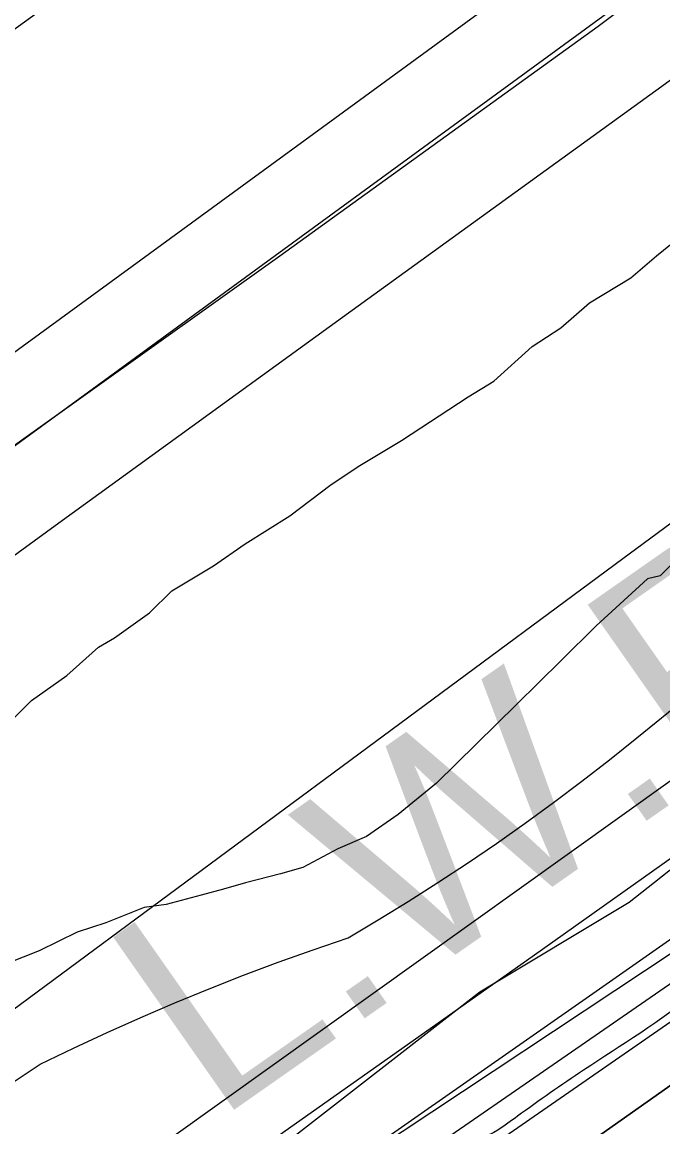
# Model space of a CAD drawing. Extents: x 3324104 to 3361979, y 612876 to 638273.
# Drawn here: x 3349284.1 to 3349536.5, y 618495.8 to 618930.8 of the extents above; entities that cross this region are included whole.
import ezdxf

# ---------------------------------------------------------------- set-up
doc = ezdxf.new("R2010")
doc.units = 0
for name, color, linetype in [('V-FLOD-BASE', 7, 'Continuous'), ('V-LEVE-TOET', 7, 'Continuous'), ('V-RIVR-EDGE', 7, 'Continuous'), ('V-RRAP-FSHR', 7, 'Continuous'), ('V-RRAP-RVMT', 7, 'Continuous'), ('V-SITE-VEGE', 7, 'Continuous'), ('V-SURV-LINE', 7, 'Continuous'), ('V-TOPO-DPTH', 7, 'Continuous'), ('V-TOPO-MAJR', 7, 'Continuous'), ('V-TOPO-MINR', 7, 'Continuous'), ('V-TOPO-WATR', 7, 'Continuous'), ('V-TOPO-WATR-IDEN', 7, 'Continuous'), ('V-WETL-SWMP', 7, 'Continuous')]:
    doc.layers.add(name, color=color, linetype=linetype)

msp = doc.modelspace()

# ---------------------------------------------------------------- linework, layer by layer
at = {"layer": 'V-FLOD-BASE'}
msp.add_lwpolyline([(3348883.1, 618472.92), (3348883.12, 618475.55), (3348934.59, 618511.86), (3349016, 618572.42), (3349097.4, 618631.67), (3349177.48, 618690.06), (3349285.71, 618767.45), (3349385.57, 618838.8), (3349510.96, 618929.18), (3349618.34, 619009.64), (3349712.94, 619079.28), (3349806.23, 619148.93), (3349825.62, 619167.14), (3349893.52, 619233.5), (3349979.47, 619313.7), (3350058.81, 619388.71), (3350151.38, 619477.61), (3350227.2, 619549.59), (3350310.43, 619618.89), (3350383.11, 619682.14), (3350523.13, 619796.89), (3350632.77, 619886.53)], dxfattribs=at)
at = {"layer": 'V-LEVE-TOET'}
for points in [[(3348583.07, 618418.79), (3348740.16, 618535.58), (3348880.1, 618640.27), (3349025.28, 618744.48), (3349189.82, 618862.09), (3349345.12, 618974.53), (3349489, 619079.19), (3349638.66, 619195.6), (3349770.31, 619303.42), (3349891.52, 619417.89), (3350018.87, 619534.49), (3350140.11, 619652.45), (3350258.18, 619756.89), (3350379.28, 619857.36), (3350520.65, 619976.9), (3350648.31, 620077.32), (3350795.39, 620200.32), (3350936.31, 620318.12), (3351054.34, 620417.75), (3351208.92, 620547.68), (3351347.63, 620662.88), (3351486.33, 620777.2), (3351647.9, 620905.33), (3351742.46, 620970.59)], [(3348938.21, 618472.91), (3349009.05, 618524.37), (3349096.15, 618586.63), (3349190.74, 618654.96), (3349298.54, 618733.67), (3349410.29, 618814.54), (3349537.44, 618906.65), (3349677.81, 619010.02), (3349797.92, 619097.38), (3349853.88, 619147.65), (3349909.41, 619198.8), (3349994.46, 619277.7), (3350077.75, 619354.43), (3350179.59, 619453.75), (3350259.37, 619528.32), (3350360.19, 619610.15), (3350427.12, 619665.14), (3350503.77, 619731.86), (3350567.63, 619786.44)]]:
    msp.add_lwpolyline(points, dxfattribs=at)
at = {"layer": 'V-RIVR-EDGE'}
msp.add_spline([(3356051.95, 622889.63), (3356029.15, 622881.43), (3356012.46, 622875.66), (3355994.6, 622867.17), (3355977.52, 622859.07), (3355958.5, 622850.97), (3355948.4, 622843.24), (3355934.03, 622834.75), (3355904.12, 622817.76), (3355878.1, 622802.31), (3355856.74, 622790.34), (3355829.95, 622776.44), (3355805.11, 622765.65), (3355764.72, 622744.81), (3355744.14, 622733.61), (3355694.06, 622710.85), (3355668.43, 622698.12), (3355641.64, 622685), (3355605.15, 622669.19), (3355569.44, 622657.26), (3355539.17, 622646.47), (3355510.83, 622636.85), (3355482.11, 622628.39), (3355461.93, 622623.01), (3355442.52, 622614.14), (3355422.73, 622607.21), (3355409.53, 622603.36), (3355388.97, 622597.59), (3355371.88, 622589.49), (3355348.98, 622581.02), (3355297.71, 622547.02), (3355260.04, 622525.78), (3355211.1, 622494.49), (3355190.13, 622484.46), (3355184.7, 622482.92), (3355179.26, 622477.89), (3355174.21, 622475.58), (3355160.62, 622470.96), (3355143.54, 622463.63), (3355133.06, 622457.07), (3355125.67, 622450.49), (3355113.25, 622443.93), (3355096.93, 622433.11), (3355081.02, 622426.95), (3355064.32, 622419.23), (3355056.95, 622418.86), (3355048.8, 622414.62), (3355041.8, 622406.88), (3355036.76, 622406.5), (3355031.32, 622405.74), (3355027.05, 622404.2), (3355017.34, 622396.08), (3355010.74, 622394.93), (3355001.42, 622388.36), (3354988.6, 622379.09), (3354972.29, 622369.43), (3354947.44, 622356.31), (3354937.73, 622351.68), (3354926.08, 622343.56), (3354903.15, 622326.56), (3354891.11, 622318.06), (3354883.33, 622307.22), (3354879.44, 622304.12), (3354875.17, 622302.58), (3354867.8, 622299.11), (3354853.03, 622288.29), (3354842.54, 622279.01), (3354826.61, 622267.41), (3354807.2, 622259.71), (3354793.23, 622255.47), (3354765.68, 622249.73), (3354748.61, 622245.5), (3354734.63, 622239.33), (3354712.11, 622227.37), (3354697.74, 622218.87), (3354685.31, 622209.98), (3354640.65, 622184.5), (3354622.01, 622176.01), (3354616.19, 622175.25), (3354603.38, 622167.52), (3354578.92, 622157.11), (3354554.46, 622147.48), (3354537.39, 622142.87), (3354530.78, 622137.84), (3354500.11, 622122.79), (3354463.61, 622102.33), (3354417.79, 622078.79), (3354386.33, 622060.64), (3354340.11, 622032.44), (3354321.08, 622021.25), (3354284.96, 621998.84), (3354257, 621982.24), (3354217, 621958.68), (3354194.08, 621942.84), (3354176.99, 621931.63), (3354157.57, 621921.98), (3354141.64, 621910.39), (3354135.42, 621904.2), (3354130.36, 621897.62), (3354120.65, 621891.05), (3354103.96, 621882.95), (3354075.58, 621856.65), (3354044.89, 621835.39), (3354013.04, 621812.21), (3353971.47, 621781.67), (3353947.77, 621763.5), (3353941.17, 621763.52), (3353935.35, 621762.76), (3353929.53, 621760.06), (3353924.87, 621756.58), (3353920.59, 621751.55), (3353917.08, 621742.64), (3353910.48, 621741.49), (3353904.66, 621738.4), (3353893.78, 621731.06), (3353879.8, 621721.4), (3353866.19, 621708.64), (3353854.92, 621697.42), (3353843.26, 621687.75), (3353839.77, 621688.54), (3353831.23, 621686.23), (3353823.08, 621681.21), (3353818.03, 621677.34), (3353800.94, 621666.14), (3353790.85, 621663.06), (3353781.91, 621654.94), (3353777.63, 621651.85), (3353776.07, 621648.75), (3353775.67, 621643.71), (3353772.18, 621641), (3353755.87, 621632.13), (3353735.68, 621622.09), (3353718.58, 621608.17), (3353704.21, 621600.45), (3353694.12, 621596.6), (3353683.64, 621592.36), (3353671.21, 621584.25), (3353642.07, 621562.99), (3353598.95, 621534.01), (3353578.37, 621522.43), (3353556.23, 621507.75), (3353547.68, 621501.95), (3353525.93, 621489.21), (3353513.12, 621481.09), (3353497.18, 621468.34), (3353476.98, 621450.94), (3353453.28, 621436.65), (3353435.8, 621424.67), (3353404.72, 621401.09), (3353378.3, 621380.21), (3353361.59, 621368.62), (3353339.46, 621355.1), (3353319.65, 621342.35), (3353299.45, 621329.99), (3353283.54, 621324.6), (3353273.05, 621317.65), (3353254.77, 621295.98), (3353236.88, 621275.47), (3353219.39, 621258.83), (3353195.69, 621241.44), (3353168.49, 621221.34), (3353137.81, 621201.64), (3353112.17, 621185.03), (3353065.55, 621151.79), (3353022.05, 621122.82), (3352993.29, 621100.39), (3352956, 621073.34), (3352907.05, 621037.78), (3352853.8, 620991.77), (3352787.76, 620942.29), (3352749.68, 620913.3), (3352736.85, 620900.92), (3352733.34, 620892.79), (3352728.67, 620886.59), (3352718.96, 620881.19), (3352691.78, 620864.58), (3352660.31, 620841.78), (3352640.5, 620828.25), (3352623.39, 620811.23), (3352605.12, 620792.27), (3352593.46, 620783), (3352582.59, 620778.76), (3352566.29, 620771.43), (3352548.04, 620764.49), (3352522.41, 620750.98), (3352494.45, 620735.54), (3352482.41, 620727.04), (3352479.3, 620723.17), (3352476.96, 620717.36), (3352470.74, 620711.94), (3352455.99, 620707.33), (3352443.18, 620700.38), (3352419.1, 620685.7), (3352392.3, 620669.09), (3352362.78, 620650.94), (3352339.08, 620634.32), (3352315.38, 620615.38), (3352284.68, 620590.63), (3352258.65, 620571.31), (3352228.74, 620550.05), (3352193.39, 620527.65), (3352156.88, 620504.86), (3352131.63, 620487.47), (3352093.95, 620462.36), (3352049.28, 620432.99), (3351990.23, 620391.26), (3351936.63, 620357.26), (3351851.55, 620293.87), (3351833.29, 620281.51), (3351816.98, 620273.79), (3351794.06, 620257.95), (3351767.65, 620240.95), (3351719.86, 620206.17), (3351680.63, 620177.57), (3351657.32, 620160.56), (3351637.11, 620145.87), (3351623.13, 620135.44), (3351603.32, 620124.24), (3351588.57, 620120.01), (3351567.22, 620109.59), (3351552.08, 620103.43), (3351538.1, 620096.48), (3351523.73, 620086.43), (3351510.91, 620076.38), (3351503.52, 620069.81), (3351495.35, 620057.42), (3351486, 620042.32), (3351479.39, 620032.64), (3351469.67, 620022.58), (3351448.3, 620006.34), (3351431.59, 619994.75), (3351404.78, 619973.88), (3351377.97, 619951.84), (3351358.93, 619936.37), (3351332.12, 619915.5), (3351306.08, 619892.29), (3351274.58, 619858.25), (3351238.83, 619826.92), (3351215.12, 619805.65), (3351171.59, 619767.75), (3351145.54, 619739.51), (3351124.55, 619722.11), (3351105.9, 619707.81), (3351089.59, 619696.99), (3351079.49, 619691.2), (3351074.04, 619683.45), (3351058.1, 619666.43), (3351043.34, 619655.22), (3351015.36, 619633.96), (3350999.05, 619623.14), (3350992.05, 619617.34), (3350979.23, 619606.13), (3350966.01, 619594.53), (3350951.25, 619582.15), (3350935.7, 619567.84), (3350923.26, 619555.08), (3350910.05, 619544.25), (3350888.29, 619528.02), (3350846.74, 619504.08), (3350821.49, 619490.18), (3350811.39, 619483.61), (3350805.96, 619480.52), (3350800.9, 619473.16), (3350797.41, 619473.17), (3350793.92, 619474.35), (3350788.88, 619473.58), (3350786.93, 619472.04), (3350785.37, 619467.39), (3350785.36, 619462.73), (3350779.53, 619456.15), (3350765.93, 619445.72), (3350746.11, 619428.7), (3350722.4, 619408.98), (3350716.19, 619407.06), (3350713.08, 619403.96), (3350711.13, 619396.99), (3350708.79, 619391.57), (3350704.52, 619391.58), (3350693.26, 619385.79), (3350686.65, 619379.6), (3350679.64, 619368.37), (3350661.38, 619354.45), (3350648.56, 619344.4), (3350645.46, 619344.8), (3350638.47, 619339.39), (3350623.32, 619330.5), (3350616.33, 619326.26), (3350602.35, 619317.37), (3350598.83, 619308.85), (3350582.91, 619299.19), (3350553.77, 619276), (3350526.18, 619255.51), (3350493.55, 619231.94), (3350474.9, 619219.57), (3350474.5, 619213.76), (3350470.22, 619207.17), (3350458.96, 619202.55), (3350446.14, 619194.05), (3350441.09, 619189.79), (3350438.76, 619186.31), (3350434.48, 619180.89), (3350414.67, 619167.76), (3350401.46, 619159.26), (3350384.75, 619146.89), (3350369.6, 619133.74), (3350356.39, 619125.24), (3350350.95, 619119.05), (3350347.43, 619109.36), (3350338.1, 619097.75), (3350324.88, 619083.82), (3350308.55, 619069.9), (3350300.39, 619062.56), (3350296.13, 619062.57), (3350291.47, 619062.19), (3350274.77, 619050.6), (3350258.45, 619037.45), (3350251.84, 619032.81), (3350244.08, 619029.34), (3350233.61, 619028.21), (3350227.39, 619024.34), (3350220.39, 619016.99), (3350213, 619007.32), (3350202.12, 618996.87), (3350193.57, 618989.52), (3350179.6, 618985.29), (3350173.77, 618980.65), (3350164.84, 618977.96), (3350162.12, 618975.25), (3350159.39, 618971.38), (3350154.33, 618963.64), (3350145.78, 618953.19), (3350125.96, 618938.11), (3350102.66, 618923.05), (3350094.5, 618918.41), (3350086.34, 618913), (3350075.07, 618901.01), (3350064.19, 618892.12), (3350039.32, 618873.57), (3350021.84, 618861.59), (3350002.03, 618848.84), (3349991.94, 618844.21), (3349964.36, 618826.44), (3349938.72, 618807.11), (3349915.41, 618792.82), (3349892.5, 618778.92), (3349868.02, 618761.91), (3349852.49, 618753.03), (3349842.79, 618749.95), (3349830.35, 618739.13), (3349804.32, 618720.19), (3349777.9, 618697.76), (3349751.86, 618677.66), (3349729.72, 618661.43), (3349703.69, 618642.88), (3349678.84, 618629.75), (3349648.93, 618611.99), (3349624.46, 618594.99), (3349592.61, 618575.67), (3349570.48, 618564.87), (3349549.5, 618548.63), (3349505.21, 618518.11), (3349479.19, 618499.94), (3349471.42, 618494.53), (3349458.99, 618487.59), (3349438.4, 618472.12), (3349412.37, 618452.41), (3349379.73, 618429.61), (3349350.21, 618410.29), (3349303.2, 618374.73), (3349277.56, 618357.73), (3349263.97, 618347.29), (3349241.43, 618330.68), (3349226.67, 618319.85), (3349207.25, 618306.33), (3349193.17, 618293.54)], degree=3, dxfattribs=at)
at = {"layer": 'V-RRAP-FSHR'}
msp.add_lwpolyline([(3349156.55, 618293.48), (3349290.84, 618378.98), (3349409.37, 618477.79), (3349541.25, 618565.26), (3349771.64, 618715.9), (3349922.45, 618808.45), (3350215.79, 619019.76), (3350269.12, 619069.35), (3350501.35, 619248.31), (3350630.24, 619348.58), (3350981.59, 619636.83), (3351335.34, 619937.32), (3351550.69, 620108.65), (3351713.66, 620224.46), (3351812.36, 620304.63), (3352053.37, 620458.3), (3352414.71, 620728.03), (3352590.48, 620825.76), (3352682.34, 620894.14), (3352964.07, 621108.39), (3353211.76, 621284.79), (3354078.79, 621880.27)], dxfattribs=at)
at = {"layer": 'V-RRAP-RVMT'}
msp.add_line((3349549.63, 618559.14), (3349418.3, 618468.58), dxfattribs=at)
at = {"layer": 'V-SITE-VEGE'}
for points in [[(3349797.77, 618911.5), (3349781.48, 618904.15), (3349770.2, 618898), (3349752.68, 618891.91), (3349741.39, 618884.51), (3349730.11, 618878.37), (3349712.56, 618868.53), (3349700.02, 618861.15), (3349679.94, 618846.33), (3349666.12, 618835.22), (3349644.76, 618816.68), (3349630.94, 618805.56), (3349613.36, 618791.98), (3349575.62, 618754.86), (3349566.8, 618744.95), (3349564.29, 618742.47), (3349554.23, 618733.82), (3349549.19, 618727.62), (3349541.63, 618718.95), (3349537.86, 618715.23), (3349535.34, 618712.76), (3349530.34, 618711.55), (3349510.23, 618693), (3349496.39, 618679.39)], [(3349280.33, 618656.21), (3349287.88, 618663.63), (3349301.68, 618673.5), (3349314.25, 618684.63), (3349320.52, 618688.32), (3349334.33, 618698.19), (3349343.14, 618706.85), (3349359.44, 618716.7), (3349371.98, 618725.33), (3349389.55, 618736.42), (3349405.87, 618748.76), (3349417.16, 618756.16), (3349433.46, 618766.01), (3349459.81, 618783.26), (3349469.84, 618789.42), (3349484.93, 618803.02), (3349496.22, 618810.41), (3349507.53, 618820.3), (3349523.83, 618830.15), (3349533.88, 618838.8), (3349547.7, 618849.92)], [(3349496.39, 618679.39), (3349478.78, 618662.07), (3349447.33, 618631.13), (3349432.25, 618618.78), (3349419.7, 618610.14), (3349408.43, 618605.24), (3349394.65, 618597.87), (3349385.89, 618595.45), (3349372.14, 618591.82), (3349363.38, 618589.39), (3349354.63, 618586.97), (3349340.87, 618583.34), (3349332.13, 618582.17), (3349317.1, 618576.05), (3349305.85, 618572.4), (3349290.81, 618565.03), (3349278.29, 618560.14)]]:
    msp.add_lwpolyline(points, dxfattribs=at)
at = {"layer": 'V-SURV-LINE'}
for points in [[(3348584.81, 618292.48), (3349767.8, 619156.44)], [(3349785.5, 619132.22), (3348635.8, 618292.57)]]:
    msp.add_lwpolyline(points, dxfattribs=at)
at = {"layer": 'V-TOPO-DPTH'}
for points in [[(3350529.16, 619303.17), (3350500.06, 619280.45), (3350296.05, 619120.33), (3350246.02, 619081.28), (3350195.85, 619042.4), (3350145.48, 619003.79), (3350094.97, 618965.36), (3350058.39, 618937.67), (3350025.94, 618913.39), (3349993.33, 618889.34), (3349960.47, 618865.63), (3349927.44, 618842.15), (3349636.9, 618637.95), (3349572.22, 618592.55), (3349507.51, 618547.2), (3349442.74, 618501.92), (3349377.95, 618456.69), (3349294.19, 618398.29), (3349271.2, 618382.36), (3349248.15, 618366.51), (3349225.02, 618350.78), (3349201.83, 618335.14), (3349137.27, 618293.44), (3349228.72, 618293.6)], [(3349284.09, 618332.06), (3349776.32, 618679.17), (3349817.06, 618707.98), (3349857.74, 618736.86), (3349898.34, 618765.86), (3349938.89, 618794.94), (3349999.45, 618838.49), (3350009.65, 618845.89), (3350019.81, 618853.34), (3350029.91, 618860.87), (3350039.97, 618868.45), (3350180.98, 618975.64), (3350249, 619027.49), (3350316.93, 619079.46), (3350384.72, 619131.6), (3350452.43, 619183.86), (3350567.04, 619272.57)], [(3349284.09, 618332.06), (3349776.32, 618679.17), (3349817.06, 618707.98), (3349857.74, 618736.86), (3349898.34, 618765.86), (3349938.89, 618794.94), (3349999.45, 618838.49), (3350009.65, 618845.89), (3350019.81, 618853.34), (3350029.91, 618860.87), (3350039.97, 618868.45), (3350180.98, 618975.64), (3350249, 619027.49), (3350316.93, 619079.46), (3350384.72, 619131.6), (3350452.43, 619183.86), (3350567.04, 619272.57)]]:
    msp.add_lwpolyline(points, dxfattribs=at)
at = {"layer": 'V-TOPO-MAJR'}
msp.add_lwpolyline([(3350633.3, 619692.73), (3350422.84, 619538.3), (3350412.81, 619530.71), (3350402.94, 619522.92), (3349941.4, 619027.92), (3349925.76, 619015.18), (3349909.94, 619002.67), (3349893.86, 618990.5), (3349877.6, 618978.56), (3349780.03, 618908.52), (3349714.96, 618861.59), (3349650.02, 618814.47), (3349585.29, 618767.08), (3349520.69, 618719.5), (3349195.54, 618478.94), (3349181.92, 618469.04), (3349168.2, 618459.3), (3349154.31, 618449.79), (3349140.32, 618440.44), (3348904.31, 618293.04)], dxfattribs=at)
at = {"layer": 'V-TOPO-MINR'}
for points in [[(3350533.02, 619391.24), (3350516.63, 619378.69), (3350500.4, 619365.94), (3350484.26, 619353.07), (3350297.45, 619202.25), (3350241.51, 619157.28), (3350185.44, 619112.46), (3350129.18, 619067.88), (3350072.8, 619023.45), (3349978.63, 618949.56), (3349969.21, 618942.24), (3349959.73, 618935), (3349950.18, 618927.85), (3349940.58, 618920.77), (3349879.02, 618875.91), (3349838.55, 618846.5), (3349798.03, 618817.17), (3349757.44, 618787.96), (3349716.79, 618758.81), (3349224.8, 618407.11)], [(3350536.11, 619347.28), (3350519.84, 619334.5), (3350510.06, 619326.84), (3350500.26, 619319.21), (3350490.44, 619311.6), (3350480.61, 619304), (3350013.56, 618944.47), (3349994.09, 618929.62), (3349974.54, 618914.88), (3349954.85, 618900.31), (3349935.08, 618885.85), (3349812.25, 618796.86), (3349730.9, 618738.14), (3349649.4, 618679.62), (3349567.69, 618621.4), (3349485.84, 618563.38), (3349258.58, 618402.92), (3349245.54, 618393.78), (3349232.46, 618384.71), (3349219.3, 618375.73), (3349206.11, 618366.81), (3349140.63, 618322.92), (3349095.82, 618293.37)], [(3350529.16, 619303.17), (3350500.06, 619280.45), (3350296.05, 619120.33), (3350246.02, 619081.28), (3350195.85, 619042.4), (3350145.48, 619003.79), (3350094.97, 618965.36), (3350058.39, 618937.67), (3350025.94, 618913.39), (3349993.33, 618889.34), (3349960.47, 618865.63), (3349927.44, 618842.15), (3349636.9, 618637.95), (3349572.22, 618592.55), (3349507.51, 618547.2), (3349442.74, 618501.92), (3349377.95, 618456.69), (3349294.19, 618398.29), (3349271.2, 618382.36), (3349248.15, 618366.51), (3349225.02, 618350.78), (3349201.83, 618335.14), (3349137.27, 618293.44)], [(3350061.21, 618905.16), (3350017.47, 618871.72), (3350013.88, 618869), (3350010.28, 618866.3), (3350006.65, 618863.63), (3350003.01, 618860.99), (3349981.28, 618845.35), (3349966.74, 618834.93), (3349952.18, 618824.55), (3349937.57, 618814.24), (3349922.93, 618803.96), (3349838.87, 618745.2), (3349782.15, 618705.61), (3349725.41, 618666.07), (3349668.61, 618626.6), (3349611.77, 618587.18), (3349425.49, 618458.16), (3349398.72, 618439.63), (3349371.95, 618421.11), (3349345.18, 618402.61), (3349318.39, 618384.11), (3349291.58, 618365.66), (3349264.72, 618347.27)]]:
    msp.add_lwpolyline(points, dxfattribs=at)
at = {"layer": 'V-TOPO-WATR'}
msp.add_lwpolyline([(3350567.04, 619272.57), (3350452.43, 619183.86), (3350384.72, 619131.6), (3350316.93, 619079.46), (3350249, 619027.49), (3350180.98, 618975.64), (3350039.97, 618868.45), (3350029.91, 618860.87), (3350019.81, 618853.34), (3350009.65, 618845.89), (3349999.45, 618838.49), (3349938.89, 618794.94), (3349898.34, 618765.86), (3349857.74, 618736.86), (3349817.06, 618707.98), (3349776.32, 618679.17), (3349284.09, 618332.06)], dxfattribs=at)
at = {"layer": 'V-WETL-SWMP'}
for p, q in [((3349662.34, 618694.1), (3349523.23, 618584.16)), ((3349526.23, 618649.01), (3349546.84, 618665.77)), ((3349515.43, 618640.34), (3349526.23, 618649.01)), ((3349504.5, 618631.84), (3349515.43, 618640.34)), ((3349493.43, 618623.51), (3349504.5, 618631.84)), ((3349482.23, 618615.36), (3349493.43, 618623.51)), ((3349470.91, 618607.38), (3349482.23, 618615.36)), ((3349459.46, 618599.59), (3349470.91, 618607.38)), ((3349447.89, 618591.98), (3349459.46, 618599.59)), ((3349436.2, 618584.55), (3349447.89, 618591.98)), ((3349424.39, 618577.31), (3349436.2, 618584.55)), ((3349523.23, 618584.16), (3349464.34, 618548.78)), ((3349412.47, 618570.26), (3349424.39, 618577.31)), ((3349398.68, 618565.54), (3349412.47, 618570.26)), ((3349384.97, 618560.61), (3349398.68, 618565.54)), ((3349371.33, 618555.48), (3349384.97, 618560.61)), ((3349357.77, 618550.15), (3349371.33, 618555.48)), ((3349344.29, 618544.61), (3349357.77, 618550.15)), ((3349464.34, 618548.78), (3349376.31, 618480.4)), ((3349330.89, 618538.88), (3349344.29, 618544.61)), ((3349317.58, 618532.94), (3349330.89, 618538.88)), ((3349304.36, 618526.81), (3349317.58, 618532.94)), ((3349291.24, 618520.48), (3349304.36, 618526.81)), ((3349279.78, 618512.84), (3349291.24, 618520.48))]:
    msp.add_line(p, q, dxfattribs=at)

# ---------------------------------------------------------------- texts
at = {"layer": 'V-TOPO-WATR-IDEN'}
msp.add_text('L.W.R.P.', height=83, rotation=35.0113, dxfattribs=at).set_placement((3349360.15, 618497.27))

doc.saveas('drawing.dxf')
